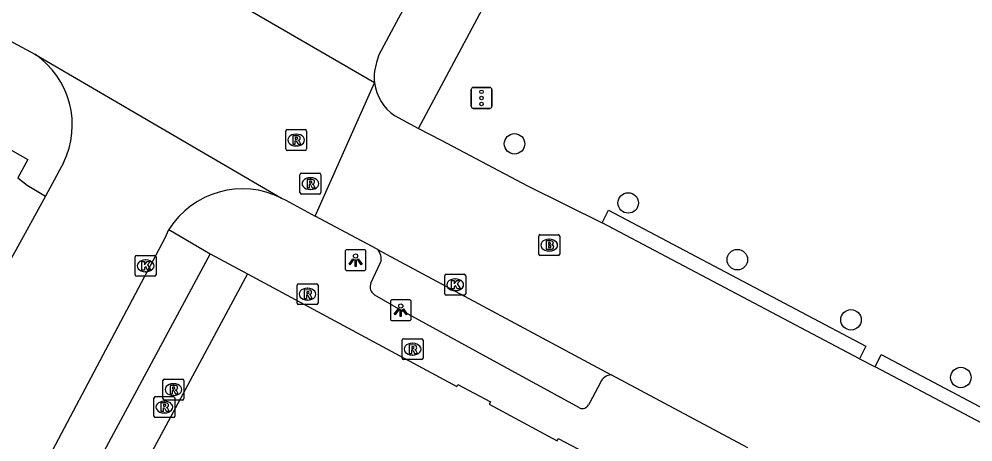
# Model space of a CAD drawing. Extents: x 159489 to 160304, y 383826 to 384530.
# Drawn here: x 159992.11 to 160037.67, y 384088.61 to 384108.8 of the extents above; entities that cross this region are included whole.
import ezdxf

# ---------------------------------------------------------------- set-up
doc = ezdxf.new("R2010")
doc.units = 0
for name, color, linetype in [('IMGEO_Boom', 7, 'Continuous'), ('IMGEO_Brandkraan', 7, 'Continuous'), ('IMGEO_Haag', 7, 'Continuous'), ('IMGEO_Kolk', 7, 'Continuous'), ('IMGEO_Lichtpunt', 7, 'Continuous'), ('IMGEO_Pand', 7, 'Continuous'), ('IMGEO_Rijbaan_lokaal_gesloten', 7, 'Continuous'), ('IMGEO_Rijbaan_lokaal_open', 7, 'Continuous'), ('IMGEO_Rioolput', 7, 'Continuous'), ('IMGEO_Verkeersregelinstallatiepaal', 7, 'Continuous'), ('IMGEO_Voetgangersgebied_gesloten', 7, 'Continuous'), ('IMGEO_Voetpad_open', 7, 'Continuous')]:
    doc.layers.add(name, color=color, linetype=linetype)

msp = doc.modelspace()

# ---------------------------------------------------------------- linework, layer by layer
at = {"layer": 'IMGEO_Boom'}
for centre in [(160015.774, 384102.844), (160021.202, 384100.021), (160026.416, 384097.312), (160031.845, 384094.439), (160037.094, 384091.685)]:
    msp.add_circle(centre, 0.489, dxfattribs=at)
at = {"layer": 'IMGEO_Brandkraan'}
for p, q in [((160016.929, 384097.58), (160016.929, 384098.432)), ((160017.004, 384098.506), (160017.856, 384098.506)), ((160017.417, 384098.286), (160017.442, 384098.286)), ((160017.93, 384098.432), (160017.93, 384097.58)), ((160017.44, 384097.726), (160017.415, 384097.726)), ((160017.856, 384097.506), (160017.004, 384097.506))]:
    msp.add_line(p, q, dxfattribs=at)
for points in [[(160016.929, 384097.58), (160016.929, 384098.432)], [(160017.004, 384098.506), (160017.856, 384098.506)], [(160017.277, 384098.206), (160017.277, 384097.806), (160017.49, 384097.806)], [(160017.508, 384098.206), (160017.277, 384098.206)], [(160017.456, 384098.125), (160017.402, 384098.125), (160017.402, 384098.049)], [(160017.93, 384098.432), (160017.93, 384097.58)], [(160017.402, 384098.049), (160017.455, 384098.049)], [(160017.464, 384097.973), (160017.402, 384097.973), (160017.402, 384097.892)], [(160017.402, 384097.892), (160017.464, 384097.892)], [(160017.856, 384097.506), (160017.004, 384097.506)]]:
    msp.add_lwpolyline(points, dxfattribs=at)
for centre, radius, start, end in [((160017.006, 384098.43), 0.0765, 91.552, 178.448), ((160017.006, 384098.43), 0.0765, 91.552, 178.448), ((160017.457, 384098.087), 0.0379, 267.8285, 90.9355), ((160017.512, 384098.061), 0.145, 59.4692, 91.5367), ((160017.537, 384098.108), 0.0922, 285.5137, 58.1501), ((160017.854, 384098.43), 0.0765, 1.552, 88.448), ((160017.854, 384098.43), 0.0765, 1.552, 88.448), ((160017.465, 384097.932), 0.0404, 269.8759, 90.5077), ((160017.496, 384098.057), 0.251, 268.6676, 293.5347), ((160017.542, 384097.916), 0.105, 301.3115, 78.989), ((160017.006, 384097.582), 0.0765, 181.552, 268.448), ((160017.006, 384097.582), 0.0765, 181.552, 268.448), ((160017.854, 384097.582), 0.0765, 271.552, 358.448), ((160017.854, 384097.582), 0.0765, 271.552, 358.448)]:
    msp.add_arc(centre, radius, start, end, dxfattribs=at)
for centre, major_axis, ratio, start_param, end_param in [((160017.416, 384098.006), (-0.387, 0.002), 0.722429, 4.712389, 7.853982), ((160017.441, 384098.006), (-0.39, 0.002), 0.717154, 1.570796, 4.712389)]:
    msp.add_ellipse(centre, major_axis=major_axis, ratio=ratio, start_param=start_param, end_param=end_param, dxfattribs=at)
at = {"layer": 'IMGEO_Haag'}
for points in [[(160019.953, 384099.072), (160020.256, 384099.669), (160032.548, 384093.175), (160032.251, 384092.579)], [(160033.002, 384092.187), (160033.287, 384092.784), (160046.606, 384085.746), (160046.301, 384085.17)]]:
    msp.add_lwpolyline(points, dxfattribs=at)
at = {"layer": 'IMGEO_Kolk'}
for p, q in [((159997.65, 384096.592), (159997.65, 384097.444)), ((159997.725, 384097.518), (159998.577, 384097.518)), ((159998.138, 384097.298), (159998.163, 384097.298)), ((159998.651, 384097.444), (159998.651, 384096.592)), ((159998.577, 384096.518), (159997.725, 384096.518)), ((159998.161, 384096.738), (159998.136, 384096.738)), ((160012.439, 384095.687), (160012.439, 384096.539)), ((160012.514, 384096.613), (160013.366, 384096.613)), ((160012.927, 384096.393), (160012.952, 384096.393)), ((160013.44, 384096.539), (160013.44, 384095.687)), ((160013.366, 384095.613), (160012.514, 384095.613)), ((160012.95, 384095.833), (160012.925, 384095.833))]:
    msp.add_line(p, q, dxfattribs=at)
for points in [[(159997.65, 384096.592), (159997.65, 384097.444)], [(159997.725, 384097.518), (159998.577, 384097.518)], [(159997.971, 384097.218), (159998.094, 384097.218), (159998.094, 384097.067), (159998.224, 384097.218), (159998.388, 384097.218), (159998.242, 384097.067), (159998.395, 384096.818), (159998.243, 384096.818), (159998.158, 384096.982), (159998.094, 384096.915), (159998.094, 384096.818), (159997.971, 384096.818), (159997.971, 384097.218)], [(159998.651, 384097.444), (159998.651, 384096.592)], [(159998.577, 384096.518), (159997.725, 384096.518)], [(160012.439, 384095.687), (160012.439, 384096.539)], [(160012.514, 384096.613), (160013.366, 384096.613)], [(160012.76, 384096.313), (160012.883, 384096.313), (160012.883, 384096.162), (160013.013, 384096.313), (160013.177, 384096.313), (160013.031, 384096.162), (160013.184, 384095.913), (160013.032, 384095.913), (160012.947, 384096.077), (160012.883, 384096.01), (160012.883, 384095.913), (160012.76, 384095.913), (160012.76, 384096.313)], [(160013.44, 384096.539), (160013.44, 384095.687)], [(160013.366, 384095.613), (160012.514, 384095.613)]]:
    msp.add_lwpolyline(points, dxfattribs=at)
for centre, start, end in [((159997.727, 384097.442), 91.552, 178.448), ((159997.727, 384097.442), 91.552, 178.448), ((159998.575, 384097.442), 1.552, 88.448), ((159998.575, 384097.442), 1.552, 88.448), ((159997.727, 384096.594), 181.552, 268.448), ((159997.727, 384096.594), 181.552, 268.448), ((159998.575, 384096.594), 271.552, 358.448), ((159998.575, 384096.594), 271.552, 358.448), ((160012.516, 384096.537), 91.552, 178.448), ((160012.516, 384096.537), 91.552, 178.448), ((160013.364, 384096.537), 1.552, 88.448), ((160013.364, 384096.537), 1.552, 88.448), ((160012.516, 384095.689), 181.552, 268.448), ((160012.516, 384095.689), 181.552, 268.448), ((160013.364, 384095.689), 271.552, 358.448), ((160013.364, 384095.689), 271.552, 358.448)]:
    msp.add_arc(centre, 0.0765, start, end, dxfattribs=at)
for centre, major_axis, ratio, start_param, end_param in [((159998.137, 384097.018), (-0.387, 0.002), 0.722429, 4.712389, 7.853982), ((159998.162, 384097.018), (-0.39, 0.002), 0.717154, 1.570796, 4.712389), ((160012.926, 384096.113), (-0.387, 0.002), 0.722429, 4.712389, 7.853982), ((160012.951, 384096.113), (-0.39, 0.002), 0.717154, 1.570796, 4.712389)]:
    msp.add_ellipse(centre, major_axis=major_axis, ratio=ratio, start_param=start_param, end_param=end_param, dxfattribs=at)
at = {"layer": 'IMGEO_Lichtpunt'}
for p, q in [((160007.681, 384097.693), (160007.681, 384096.886)), ((160007.681, 384097.693), (160007.681, 384096.886)), ((160008.583, 384097.788), (160007.775, 384097.788)), ((160008.583, 384097.788), (160007.775, 384097.788)), ((160008.677, 384096.886), (160008.677, 384097.693)), ((160008.677, 384096.886), (160008.677, 384097.693)), ((160007.775, 384096.792), (160008.583, 384096.792)), ((160007.775, 384096.792), (160008.583, 384096.792)), ((160010.743, 384095.398), (160009.935, 384095.398)), ((160010.743, 384095.398), (160009.935, 384095.398)), ((160009.841, 384095.303), (160009.841, 384094.496)), ((160009.841, 384095.303), (160009.841, 384094.496)), ((160010.837, 384094.496), (160010.837, 384095.303)), ((160010.837, 384094.496), (160010.837, 384095.303)), ((160009.935, 384094.402), (160010.743, 384094.402)), ((160009.935, 384094.402), (160010.743, 384094.402))]:
    msp.add_line(p, q, dxfattribs=at)
for points in [[(160008.055, 384097.357), (160008.094, 384097.329), (160007.906, 384097.067), (160007.868, 384097.094), (160008.055, 384097.357)], [(160008.157, 384097.309), (160008.204, 384097.309), (160008.204, 384096.987), (160008.157, 384096.987), (160008.157, 384097.309)], [(160008.267, 384097.329), (160008.305, 384097.356), (160008.492, 384097.094), (160008.453, 384097.066), (160008.267, 384097.329)], [(160010.215, 384094.967), (160010.254, 384094.939), (160010.066, 384094.677), (160010.028, 384094.704), (160010.215, 384094.967)], [(160010.427, 384094.939), (160010.465, 384094.966), (160010.652, 384094.704), (160010.613, 384094.676), (160010.427, 384094.939)], [(160010.317, 384094.919), (160010.364, 384094.919), (160010.364, 384094.597), (160010.317, 384094.597), (160010.317, 384094.919)]]:
    msp.add_lwpolyline(points, dxfattribs=at)
for centre in [(160008.18, 384097.491), (160010.34, 384095.101)]:
    msp.add_circle(centre, 0.0994, dxfattribs=at)
for centre, start, end in [((160007.775, 384097.693), 90, 180), ((160007.775, 384097.693), 90, 180), ((160008.583, 384097.693), 0, 90), ((160008.583, 384097.693), 0, 90), ((160007.775, 384096.886), 180, 270), ((160007.775, 384096.886), 180, 270), ((160008.583, 384096.886), 270, 0), ((160008.583, 384096.886), 270, 360), ((160009.935, 384095.303), 90, 180), ((160009.935, 384095.303), 90, 180), ((160010.743, 384095.303), 0, 90), ((160010.743, 384095.303), 0, 90), ((160009.935, 384094.496), 180, 270), ((160009.935, 384094.496), 180, 270), ((160010.743, 384094.496), 270, 0), ((160010.743, 384094.496), 270, 360)]:
    msp.add_arc(centre, 0.0946, start, end, dxfattribs=at)
at = {"layer": 'IMGEO_Pand'}
for points in [[(160003.015, 384096.634), (159997.636, 384086.62), (159997.548, 384086.668), (159996.793, 384085.067), (159994.786, 384081.336), (159994.697, 384081.383)], [(160003.015, 384096.634), (160013.01, 384091.25), (160013.061, 384091.347), (160014.624, 384090.52), (160014.563, 384090.405), (160017.804, 384088.655), (160017.864, 384088.77), (160019.467, 384087.924), (160019.313, 384087.643)]]:
    msp.add_lwpolyline(points, dxfattribs=at)
at = {"layer": 'IMGEO_Rijbaan_lokaal_gesloten'}
for points in [[(159972.01, 384118.346), (159992.857, 384107.129)], [(160012.129, 384112.363), (160010.126, 384108.639), (160009.291, 384107.093), (160009.176, 384106.723), (160009.083, 384106.315)], [(160009.085, 384105.756), (160001.256, 384110.303)], [(159992.857, 384107.129), (160004.646, 384100.256)], [(160006.255, 384099.394), (160009.085, 384105.756)], [(159994.225, 384101.931), (159994.034, 384101.581), (159993.886, 384101.31), (159993.361, 384100.352)], [(159993.361, 384100.352), (159991.945, 384097.77), (159991.605, 384097.15)], [(160004.646, 384100.256), (160004.847, 384100.149), (160006.255, 384099.394)], [(159972.563, 384048.752), (159976.592, 384056.454), (159990.865, 384082.876), (159999.091, 384098.355), (159999.262, 384098.753)]]:
    msp.add_lwpolyline(points, dxfattribs=at)
for centre, radius, start, end in [((159990.556, 384103.744), 4.092, 333.6961, 55.7932), ((160011.373, 384106.044), 2.306, 173.2446, 187.1654), ((160002.784, 384096.531), 4.164, 63.4406, 147.7546)]:
    msp.add_arc(centre, radius, start, end, dxfattribs=at)
at = {"layer": 'IMGEO_Rijbaan_lokaal_open'}
for points in [[(160010.038, 384104.19), (160011.193, 384103.583)], [(160011.193, 384103.583), (160012.267, 384103.018), (160016.394, 384100.846), (160019.953, 384099.072)], [(160009.21, 384097.81), (160006.255, 384099.394)], [(160032.251, 384092.579), (160019.953, 384099.072)], [(160009.21, 384097.81), (160009.639, 384097.58), (160020.391, 384091.814)], [(160032.251, 384092.579), (160033.002, 384092.187)], [(160026.914, 384088.319), (160020.391, 384091.814)], [(160046.301, 384085.17), (160033.002, 384092.187)]]:
    msp.add_lwpolyline(points, dxfattribs=at)
msp.add_arc((160011.314, 384106.039), 2.246, 187.2423, 235.4034, dxfattribs=at)
at = {"layer": 'IMGEO_Rioolput'}
for p, q in [((160004.841, 384102.599), (160004.841, 384103.451)), ((160004.916, 384103.525), (160005.768, 384103.525)), ((160005.329, 384103.305), (160005.354, 384103.305)), ((160005.842, 384103.451), (160005.842, 384102.599)), ((160005.352, 384102.745), (160005.327, 384102.745)), ((160005.768, 384102.525), (160004.916, 384102.525)), ((160005.523, 384100.517), (160005.523, 384101.369)), ((160005.598, 384101.443), (160006.45, 384101.443)), ((160006.524, 384101.369), (160006.524, 384100.517)), ((160006.011, 384101.223), (160006.036, 384101.223)), ((160006.45, 384100.443), (160005.598, 384100.443)), ((160006.034, 384100.663), (160006.009, 384100.663)), ((160005.384, 384095.239), (160005.384, 384096.091)), ((160005.459, 384096.165), (160006.311, 384096.165)), ((160005.872, 384095.945), (160005.897, 384095.945)), ((160006.385, 384096.091), (160006.385, 384095.239)), ((160005.895, 384095.385), (160005.87, 384095.385)), ((160006.311, 384095.165), (160005.459, 384095.165)), ((160010.404, 384092.612), (160010.404, 384093.464)), ((160010.479, 384093.538), (160011.331, 384093.538)), ((160010.892, 384093.318), (160010.917, 384093.318)), ((160011.405, 384093.464), (160011.405, 384092.612)), ((160010.915, 384092.758), (160010.89, 384092.758)), ((160011.331, 384092.538), (160010.479, 384092.538)), ((159998.98, 384090.683), (159998.98, 384091.535)), ((159999.055, 384091.609), (159999.907, 384091.609)), ((159999.468, 384091.389), (159999.493, 384091.389)), ((159999.981, 384091.535), (159999.981, 384090.683)), ((159999.491, 384090.829), (159999.466, 384090.829)), ((159998.544, 384089.846), (159998.544, 384090.698)), ((159998.619, 384090.772), (159999.471, 384090.772)), ((159999.032, 384090.552), (159999.057, 384090.552)), ((159999.907, 384090.609), (159999.055, 384090.609)), ((159999.545, 384090.698), (159999.545, 384089.846)), ((159999.055, 384089.992), (159999.03, 384089.992)), ((159999.471, 384089.772), (159998.619, 384089.772))]:
    msp.add_line(p, q, dxfattribs=at)
for points in [[(160004.841, 384102.599), (160004.841, 384103.451)], [(160004.916, 384103.525), (160005.768, 384103.525)], [(160005.43, 384103.223), (160005.178, 384103.225), (160005.178, 384102.825)], [(160005.356, 384103.144), (160005.302, 384103.144), (160005.302, 384103.063)], [(160005.842, 384103.451), (160005.842, 384102.599)], [(160005.178, 384102.825), (160005.302, 384102.825), (160005.302, 384102.987), (160005.313, 384102.987)], [(160005.302, 384103.063), (160005.354, 384103.063)], [(160005.36, 384102.958), (160005.431, 384102.825), (160005.571, 384102.825), (160005.506, 384102.951)], [(160005.768, 384102.525), (160004.916, 384102.525)], [(160005.523, 384100.517), (160005.523, 384101.369)], [(160005.598, 384101.443), (160006.45, 384101.443)], [(160006.524, 384101.369), (160006.524, 384100.517)], [(160006.112, 384101.141), (160005.86, 384101.143), (160005.86, 384100.743)], [(160005.86, 384100.743), (160005.984, 384100.743), (160005.984, 384100.905), (160005.995, 384100.905)], [(160006.038, 384101.062), (160005.984, 384101.062), (160005.984, 384100.981)], [(160005.984, 384100.981), (160006.036, 384100.981)], [(160006.042, 384100.876), (160006.113, 384100.743), (160006.253, 384100.743), (160006.188, 384100.869)], [(160006.45, 384100.443), (160005.598, 384100.443)], [(160005.384, 384095.239), (160005.384, 384096.091)], [(160005.459, 384096.165), (160006.311, 384096.165)], [(160005.973, 384095.863), (160005.721, 384095.865), (160005.721, 384095.465)], [(160006.385, 384096.091), (160006.385, 384095.239)], [(160005.721, 384095.465), (160005.845, 384095.465), (160005.845, 384095.627), (160005.856, 384095.627)], [(160005.899, 384095.784), (160005.845, 384095.784), (160005.845, 384095.703)], [(160005.845, 384095.703), (160005.897, 384095.703)], [(160005.903, 384095.598), (160005.974, 384095.465), (160006.114, 384095.465), (160006.049, 384095.591)], [(160006.311, 384095.165), (160005.459, 384095.165)], [(160010.404, 384092.612), (160010.404, 384093.464)], [(160010.479, 384093.538), (160011.331, 384093.538)], [(160010.993, 384093.236), (160010.741, 384093.238), (160010.741, 384092.838)], [(160010.919, 384093.157), (160010.865, 384093.157), (160010.865, 384093.076)], [(160011.405, 384093.464), (160011.405, 384092.612)], [(160010.741, 384092.838), (160010.865, 384092.838), (160010.865, 384093), (160010.876, 384093)], [(160010.865, 384093.076), (160010.917, 384093.076)], [(160010.923, 384092.971), (160010.994, 384092.838), (160011.134, 384092.838), (160011.069, 384092.964)], [(160011.331, 384092.538), (160010.479, 384092.538)], [(159998.98, 384090.683), (159998.98, 384091.535)], [(159999.055, 384091.609), (159999.907, 384091.609)], [(159999.569, 384091.307), (159999.317, 384091.309), (159999.317, 384090.909)], [(159999.981, 384091.535), (159999.981, 384090.683)], [(159999.317, 384090.909), (159999.441, 384090.909), (159999.441, 384091.071), (159999.452, 384091.071)], [(159999.495, 384091.228), (159999.441, 384091.228), (159999.441, 384091.147)], [(159999.441, 384091.147), (159999.493, 384091.147)], [(159999.499, 384091.042), (159999.57, 384090.909), (159999.71, 384090.909), (159999.645, 384091.035)], [(159998.544, 384089.846), (159998.544, 384090.698)], [(159998.619, 384090.772), (159999.471, 384090.772)], [(159999.133, 384090.47), (159998.881, 384090.472), (159998.881, 384090.072)], [(159999.059, 384090.391), (159999.005, 384090.391), (159999.005, 384090.31)], [(159999.907, 384090.609), (159999.055, 384090.609)], [(159999.545, 384090.698), (159999.545, 384089.846)], [(159998.881, 384090.072), (159999.005, 384090.072), (159999.005, 384090.234), (159999.016, 384090.234)], [(159999.005, 384090.31), (159999.057, 384090.31)], [(159999.063, 384090.205), (159999.134, 384090.072), (159999.274, 384090.072), (159999.209, 384090.198)], [(159999.471, 384089.772), (159998.619, 384089.772)]]:
    msp.add_lwpolyline(points, dxfattribs=at)
for centre, radius, start, end in [((160004.918, 384103.449), 0.0765, 91.552, 178.448), ((160004.918, 384103.449), 0.0765, 91.552, 178.448), ((160005.362, 384103.048), 0.0964, 77.0061, 93.1865), ((160005.376, 384103.105), 0.0378, 276.6634, 79.6772), ((160005.429, 384103.113), 0.109, 350.3612, 89.416), ((160005.766, 384103.449), 0.0765, 1.552, 88.448), ((160005.766, 384103.449), 0.0765, 1.552, 88.448), ((160005.312, 384102.934), 0.0533, 26.0293, 88.6989), ((160005.338, 384103.252), 0.19, 274.7715, 282.9687), ((160005.427, 384103.113), 0.112, 277.5842, 350.9817), ((160005.411, 384102.898), 0.108, 29.5134, 73.7905), ((160004.918, 384102.601), 0.0765, 181.552, 268.448), ((160004.918, 384102.601), 0.0765, 181.552, 268.448), ((160005.766, 384102.601), 0.0765, 271.552, 358.448), ((160005.766, 384102.601), 0.0765, 271.552, 358.448), ((160005.6, 384101.367), 0.0765, 91.552, 178.448), ((160005.6, 384101.367), 0.0765, 91.552, 178.448), ((160006.448, 384101.367), 0.0765, 1.552, 88.448), ((160006.448, 384101.367), 0.0765, 1.552, 88.448), ((160005.994, 384100.852), 0.0533, 26.0293, 88.6989), ((160006.02, 384101.17), 0.19, 274.7715, 282.9687), ((160006.044, 384100.966), 0.0964, 77.0061, 93.1865), ((160006.058, 384101.023), 0.0378, 276.6634, 79.6772), ((160006.111, 384101.031), 0.109, 350.3612, 89.416), ((160006.109, 384101.031), 0.112, 277.5842, 350.9817), ((160006.093, 384100.816), 0.108, 29.5134, 73.7905), ((160005.6, 384100.519), 0.0765, 181.552, 268.448), ((160005.6, 384100.519), 0.0765, 181.552, 268.448), ((160006.448, 384100.519), 0.0765, 271.552, 358.448), ((160006.448, 384100.519), 0.0765, 271.552, 358.448), ((160005.461, 384096.089), 0.0765, 91.552, 178.448), ((160005.461, 384096.089), 0.0765, 91.552, 178.448), ((160005.972, 384095.753), 0.109, 350.3612, 89.416), ((160006.309, 384096.089), 0.0765, 1.552, 88.448), ((160006.309, 384096.089), 0.0765, 1.552, 88.448), ((160005.855, 384095.574), 0.0533, 26.0293, 88.6989), ((160005.881, 384095.892), 0.19, 274.7715, 282.9687), ((160005.905, 384095.688), 0.0964, 77.0061, 93.1865), ((160005.919, 384095.745), 0.0378, 276.6634, 79.6772), ((160005.97, 384095.753), 0.112, 277.5842, 350.9817), ((160005.954, 384095.538), 0.108, 29.5134, 73.7905), ((160005.461, 384095.241), 0.0765, 181.552, 268.448), ((160005.461, 384095.241), 0.0765, 181.552, 268.448), ((160006.309, 384095.241), 0.0765, 271.552, 358.448), ((160006.309, 384095.241), 0.0765, 271.552, 358.448), ((160010.481, 384093.462), 0.0765, 91.552, 178.448), ((160010.481, 384093.462), 0.0765, 91.552, 178.448), ((160010.925, 384093.061), 0.0964, 77.0061, 93.1865), ((160010.939, 384093.118), 0.0378, 276.6634, 79.6772), ((160010.992, 384093.126), 0.109, 350.3612, 89.416), ((160010.99, 384093.126), 0.112, 277.5842, 350.9817), ((160011.329, 384093.462), 0.0765, 1.552, 88.448), ((160011.329, 384093.462), 0.0765, 1.552, 88.448), ((160010.875, 384092.947), 0.0533, 26.0293, 88.6989), ((160010.901, 384093.265), 0.19, 274.7715, 282.9687), ((160010.974, 384092.911), 0.108, 29.5134, 73.7905), ((160010.481, 384092.614), 0.0765, 181.552, 268.448), ((160010.481, 384092.614), 0.0765, 181.552, 268.448), ((160011.329, 384092.614), 0.0765, 271.552, 358.448), ((160011.329, 384092.614), 0.0765, 271.552, 358.448), ((159999.057, 384091.533), 0.0765, 91.552, 178.448), ((159999.057, 384091.533), 0.0765, 91.552, 178.448), ((159999.568, 384091.197), 0.109, 350.3612, 89.416), ((159999.905, 384091.533), 0.0765, 1.552, 88.448), ((159999.905, 384091.533), 0.0765, 1.552, 88.448), ((159999.451, 384091.018), 0.0533, 26.0293, 88.6989), ((159999.477, 384091.336), 0.19, 274.7715, 282.9687), ((159999.501, 384091.132), 0.0964, 77.0061, 93.1865), ((159999.515, 384091.189), 0.0378, 276.6634, 79.6772), ((159999.566, 384091.197), 0.112, 277.5842, 350.9817), ((159999.55, 384090.982), 0.108, 29.5134, 73.7905), ((159998.621, 384090.696), 0.0765, 91.552, 178.448), ((159998.621, 384090.696), 0.0765, 91.552, 178.448), ((159999.057, 384090.685), 0.0765, 181.552, 268.448), ((159999.057, 384090.685), 0.0765, 181.552, 268.448), ((159999.065, 384090.295), 0.0964, 77.0061, 93.1865), ((159999.079, 384090.352), 0.0378, 276.6634, 79.6772), ((159999.132, 384090.36), 0.109, 350.3612, 89.416), ((159999.469, 384090.696), 0.0765, 1.552, 88.448), ((159999.469, 384090.696), 0.0765, 1.552, 88.448), ((159999.905, 384090.685), 0.0765, 271.552, 358.448), ((159999.905, 384090.685), 0.0765, 271.552, 358.448), ((159999.015, 384090.181), 0.0533, 26.0293, 88.6989), ((159999.041, 384090.499), 0.19, 274.7715, 282.9687), ((159999.13, 384090.36), 0.112, 277.5842, 350.9817), ((159999.114, 384090.145), 0.108, 29.5134, 73.7905), ((159998.621, 384089.848), 0.0765, 181.552, 268.448), ((159998.621, 384089.848), 0.0765, 181.552, 268.448), ((159999.469, 384089.848), 0.0765, 271.552, 358.448), ((159999.469, 384089.848), 0.0765, 271.552, 358.448)]:
    msp.add_arc(centre, radius, start, end, dxfattribs=at)
for centre, major_axis, ratio, start_param, end_param in [((160005.328, 384103.025), (-0.387, 0.002), 0.722429, 4.712389, 7.853982), ((160005.353, 384103.025), (-0.39, 0.002), 0.717154, 1.570796, 4.712389), ((160006.01, 384100.943), (-0.387, 0.002), 0.722429, 4.712389, 7.853982), ((160006.035, 384100.943), (-0.39, 0.002), 0.717154, 1.570796, 4.712389), ((160005.871, 384095.665), (-0.387, 0.002), 0.722429, 4.712389, 7.853982), ((160005.896, 384095.665), (-0.39, 0.002), 0.717154, 1.570796, 4.712389), ((160010.891, 384093.038), (-0.387, 0.002), 0.722429, 4.712389, 7.853982), ((160010.916, 384093.038), (-0.39, 0.002), 0.717154, 1.570796, 4.712389), ((159999.467, 384091.109), (-0.387, 0.002), 0.722429, 4.712389, 7.853982), ((159999.492, 384091.109), (-0.39, 0.002), 0.717154, 1.570796, 4.712389), ((159999.031, 384090.272), (-0.387, 0.002), 0.722429, 4.712389, 7.853982), ((159999.056, 384090.272), (-0.39, 0.002), 0.717154, 1.570796, 4.712389)]:
    msp.add_ellipse(centre, major_axis=major_axis, ratio=ratio, start_param=start_param, end_param=end_param, dxfattribs=at)
at = {"layer": 'IMGEO_Verkeersregelinstallatiepaal'}
for p, q in [((160013.702, 384104.636), (160013.702, 384105.436)), ((160013.702, 384105.436), (160013.702, 384104.636)), ((160013.802, 384105.536), (160014.592, 384105.536)), ((160014.592, 384105.536), (160013.802, 384105.536)), ((160014.692, 384105.436), (160014.692, 384104.636)), ((160014.692, 384104.636), (160014.692, 384105.436)), ((160014.592, 384104.536), (160013.802, 384104.536)), ((160013.802, 384104.536), (160014.592, 384104.536))]:
    msp.add_line(p, q, dxfattribs=at)
for centre in [(160014.197, 384105.326), (160014.197, 384105.036), (160014.197, 384104.746)]:
    msp.add_circle(centre, 0.085, dxfattribs=at)
for centre, start, end in [((160013.802, 384105.436), 90, 180), ((160013.802, 384105.436), 90, 180), ((160014.592, 384105.436), 0, 90), ((160014.592, 384105.436), 360, 90), ((160013.802, 384104.636), 180, 270), ((160013.802, 384104.636), 180, 270), ((160014.592, 384104.636), 270, 0), ((160014.592, 384104.636), 270, 0)]:
    msp.add_arc(centre, 0.1, start, end, dxfattribs=at)
at = {"layer": 'IMGEO_Voetgangersgebied_gesloten'}
msp.add_lwpolyline([(159968.335, 384115.191), (159985.203, 384106.114), (159987.632, 384104.854), (159992.519, 384102.091), (159992.05, 384101.215), (159992.484, 384100.869), (159993.361, 384100.352)], dxfattribs=at)
at = {"layer": 'IMGEO_Voetpad_open'}
for points in [[(160011.193, 384103.583), (160014.347, 384109.496), (160015.042, 384110.814), (160033.432, 384144.614)], [(159999.262, 384098.753), (160001.237, 384097.592)], [(160001.237, 384097.592), (159992.998, 384082.298), (159994.697, 384081.383)], [(160001.237, 384097.592), (160003.015, 384096.634)], [(160008.909, 384096.189), (160009.376, 384097.173)], [(160018.881, 384090.23), (160010.334, 384094.9), (160009.106, 384095.616), (160009.004, 384095.705)], [(160019.877, 384091.448), (160019.377, 384090.498), (160019.309, 384090.38)]]:
    msp.add_lwpolyline(points, dxfattribs=at)
for centre, radius, start, end in [((160008.788, 384097.36), 0.617, 342.3508, 46.8617), ((160009.315, 384096.017), 0.44, 157.0479, 225.1619), ((160020.452, 384091.185), 0.632, 95.5161, 155.3904), ((160019.015, 384090.533), 0.331, 246.1228, 332.505)]:
    msp.add_arc(centre, radius, start, end, dxfattribs=at)

doc.saveas('drawing.dxf')
